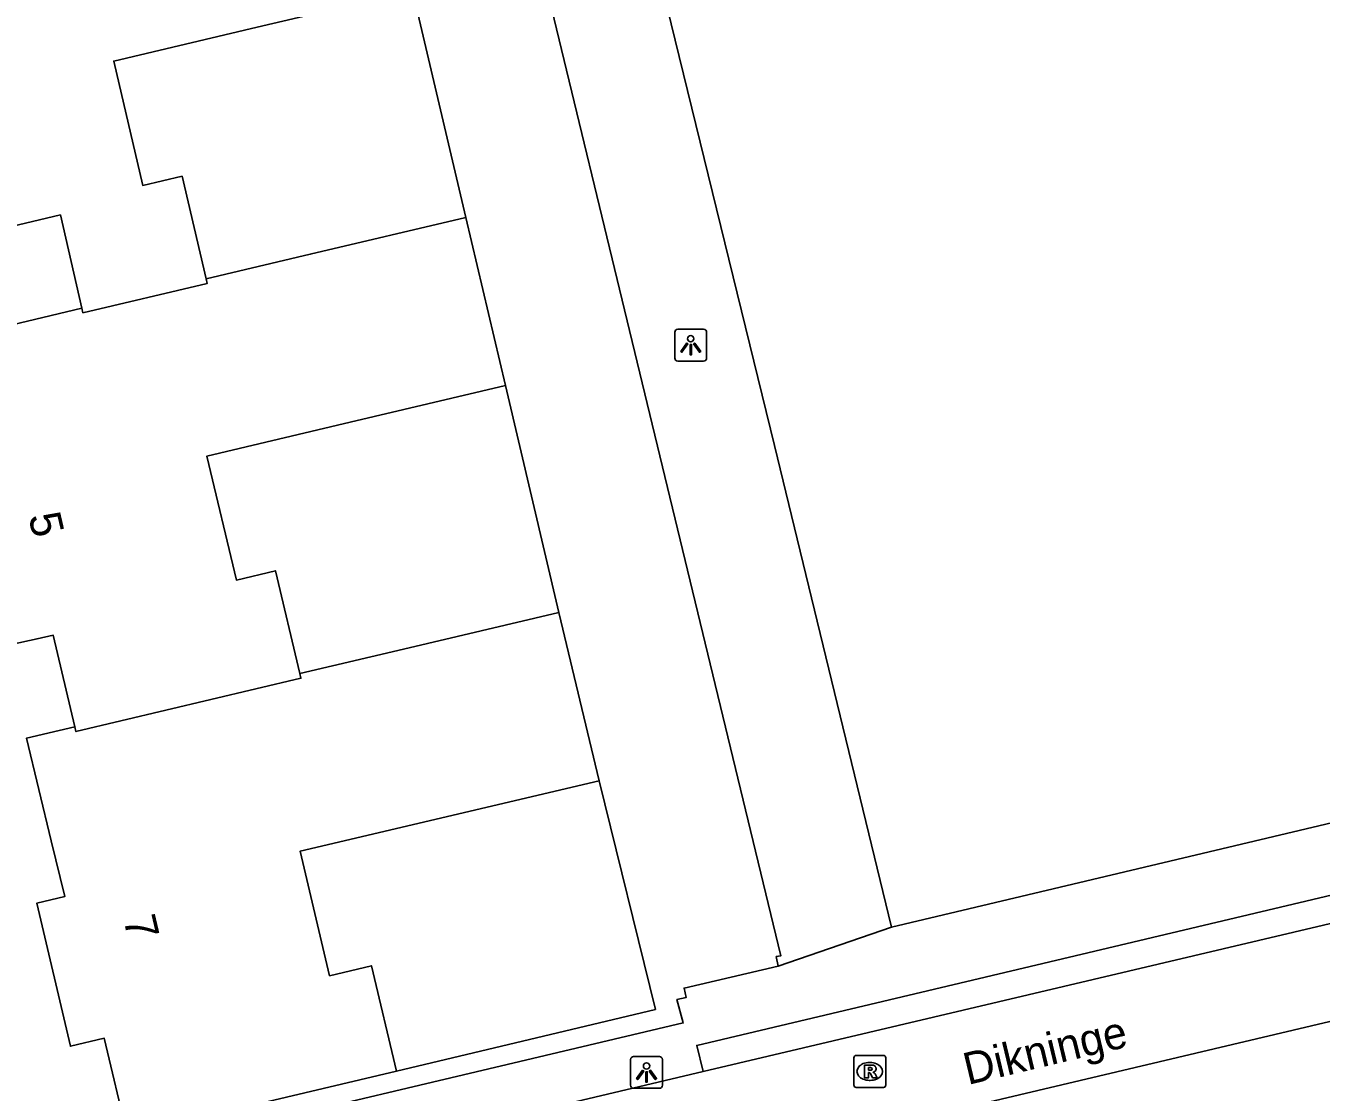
# Model space of a CAD drawing. Extents: x 158038 to 159242, y 380133 to 381214.
# Drawn here: x 158558.46 to 158598.99, y 380637.53 to 380670.9 of the extents above; entities that cross this region are included whole.
import ezdxf

# ---------------------------------------------------------------- set-up
doc = ezdxf.new("R2010")
doc.units = 0
for name, color, linetype in [('IMGEO_Fietspad_open', 7, 'Continuous'), ('IMGEO_Groenvoorziening', 7, 'Continuous'), ('IMGEO_Hek', 7, 'Continuous'), ('IMGEO_Lichtpunt', 7, 'Continuous'), ('IMGEO_Muur', 7, 'Continuous'), ('IMGEO_Openbare_ruimte_label', 7, 'Continuous'), ('IMGEO_Pand', 7, 'Continuous'), ('IMGEO_Pand_nummerreeks', 7, 'Continuous'), ('IMGEO_Rioolput', 7, 'Continuous'), ('IMGEO_Voetpad_open', 7, 'Continuous')]:
    doc.layers.add(name, color=color, linetype=linetype)

msp = doc.modelspace()

# ---------------------------------------------------------------- linework, layer by layer
at = {"layer": 'IMGEO_Fietspad_open'}
for points in [[(158614.401, 380646.377), (158579.653, 380638.172)], [(158580.413, 380635.282), (158623.804, 380645.539)], [(158579.653, 380638.172), (158540.516, 380628.901)]]:
    msp.add_lwpolyline(points, dxfattribs=at)
at = {"layer": 'IMGEO_Groenvoorziening'}
for points in [[(158572.226, 380664.897), (158570.565, 380672.002)], [(158575.143, 380652.539), (158573.473, 380659.64)], [(158570.056, 380638.184), (158578.16, 380640.119), (158576.398, 380647.273)]]:
    msp.add_lwpolyline(points, dxfattribs=at)
at = {"layer": 'IMGEO_Hek'}
msp.add_lwpolyline([(158698.247, 380669.444), (158679.063, 380664.833), (158679.017, 380664.973), (158646.233, 380657.02), (158645.531, 380659.999), (158605.611, 380650.592), (158606.222, 380647.594), (158585.545, 380642.697), (158581.882, 380657.767)], dxfattribs=at)
at = {"layer": 'IMGEO_Lichtpunt'}
for p, q in [((158578.767, 380661.31), (158578.767, 380660.503)), ((158578.767, 380661.31), (158578.767, 380660.503)), ((158579.669, 380661.405), (158578.861, 380661.405)), ((158579.669, 380661.405), (158578.861, 380661.405)), ((158579.763, 380660.503), (158579.763, 380661.31)), ((158579.763, 380660.503), (158579.763, 380661.31)), ((158578.861, 380660.409), (158579.669, 380660.409)), ((158578.861, 380660.409), (158579.669, 380660.409)), ((158577.384, 380638.552), (158577.384, 380637.745)), ((158577.384, 380638.552), (158577.384, 380637.745)), ((158578.286, 380638.647), (158577.478, 380638.647)), ((158578.286, 380638.647), (158577.478, 380638.647)), ((158578.38, 380637.745), (158578.38, 380638.552)), ((158578.38, 380637.745), (158578.38, 380638.552)), ((158577.478, 380637.651), (158578.286, 380637.651)), ((158577.478, 380637.651), (158578.286, 380637.651))]:
    msp.add_line(p, q, dxfattribs=at)
for points in [[(158579.141, 380660.974), (158579.18, 380660.946), (158578.992, 380660.684), (158578.954, 380660.711), (158579.141, 380660.974)], [(158579.243, 380660.926), (158579.29, 380660.926), (158579.29, 380660.604), (158579.243, 380660.604), (158579.243, 380660.926)], [(158579.353, 380660.946), (158579.391, 380660.973), (158579.578, 380660.711), (158579.539, 380660.683), (158579.353, 380660.946)], [(158577.758, 380638.216), (158577.797, 380638.188), (158577.609, 380637.926), (158577.571, 380637.953), (158577.758, 380638.216)], [(158577.86, 380638.168), (158577.907, 380638.168), (158577.907, 380637.846), (158577.86, 380637.846), (158577.86, 380638.168)], [(158577.97, 380638.188), (158578.008, 380638.215), (158578.195, 380637.953), (158578.156, 380637.925), (158577.97, 380638.188)]]:
    msp.add_lwpolyline(points, dxfattribs=at)
for centre in [(158579.266, 380661.108), (158577.883, 380638.35)]:
    msp.add_circle(centre, 0.0994, dxfattribs=at)
for centre, start, end in [((158578.861, 380661.31), 90, 180), ((158578.861, 380661.31), 90, 180), ((158579.669, 380661.31), 0, 90), ((158579.669, 380661.31), 0, 90), ((158578.861, 380660.503), 180, 270), ((158578.861, 380660.503), 180, 270), ((158579.669, 380660.503), 270, 0), ((158579.669, 380660.503), 270, 360), ((158577.478, 380638.552), 90, 180), ((158577.478, 380638.552), 90, 180), ((158578.286, 380638.552), 0, 90), ((158578.286, 380638.552), 0, 90), ((158577.478, 380637.745), 180, 270), ((158577.478, 380637.745), 180, 270), ((158578.286, 380637.745), 270, 0), ((158578.286, 380637.745), 270, 360)]:
    msp.add_arc(centre, 0.0946, start, end, dxfattribs=at)
at = {"layer": 'IMGEO_Muur'}
msp.add_lwpolyline([(158578.16, 380640.119), (158570.056, 380638.184)], dxfattribs=at)
at = {"layer": 'IMGEO_Pand'}
for points in [[(158553.676, 380673.568), (158552.668, 380673.331), (158553.401, 380670.117), (158553.804, 380668.347), (158552.964, 380668.161), (158554.019, 380663.668), (158559.544, 380664.979), (158560.213, 380662.065)], [(158564.1, 380662.98), (158563.349, 380666.191), (158562.122, 380665.903), (158561.212, 380669.796), (158565.699, 380670.854), (158570.565, 380672.002)], [(158572.226, 380664.897), (158567.36, 380663.749), (158564.1, 380662.98)], [(158573.473, 380659.64), (158572.226, 380664.897)], [(158560.213, 380662.065), (158560.247, 380661.919), (158564.134, 380662.834), (158564.1, 380662.98)], [(158560.213, 380662.065), (158555.58, 380660.962), (158556.319, 380657.776), (158556.729, 380656.009), (158555.894, 380655.792), (158556.944, 380651.314), (158558.815, 380651.719), (158559.32, 380651.828), (158559.995, 380648.961)], [(158567.036, 380650.627), (158566.272, 380653.847), (158565.05, 380653.557), (158564.13, 380657.436), (158568.607, 380658.492), (158573.473, 380659.64)], [(158575.143, 380652.539), (158570.277, 380651.391), (158567.036, 380650.627)], [(158576.398, 380647.273), (158575.143, 380652.539)], [(158567.036, 380650.627), (158567.071, 380650.481), (158560.029, 380648.815), (158559.995, 380648.961)], [(158559.995, 380648.961), (158559.505, 380648.846), (158558.482, 380648.605), (158559.257, 380645.398), (158559.679, 380643.65), (158558.803, 380643.443), (158559.858, 380638.965), (158560.918, 380639.215), (158561.631, 380636.195)], [(158570.056, 380638.184), (158569.277, 380641.484), (158567.964, 380641.174), (158567.045, 380645.067), (158576.398, 380647.273)], [(158561.631, 380636.195), (158570.056, 380638.184)]]:
    msp.add_lwpolyline(points, dxfattribs=at)
at = {"layer": 'IMGEO_Rioolput'}
for p, q in [((158584.368, 380637.753), (158584.368, 380638.605)), ((158584.443, 380638.679), (158585.295, 380638.679)), ((158585.369, 380638.605), (158585.369, 380637.753)), ((158584.856, 380638.459), (158584.881, 380638.459)), ((158584.879, 380637.899), (158584.854, 380637.899)), ((158585.295, 380637.679), (158584.443, 380637.679))]:
    msp.add_line(p, q, dxfattribs=at)
for points in [[(158584.368, 380637.753), (158584.368, 380638.605)], [(158584.443, 380638.679), (158585.295, 380638.679)], [(158585.369, 380638.605), (158585.369, 380637.753)], [(158584.957, 380638.377), (158584.705, 380638.379), (158584.705, 380637.979)], [(158584.705, 380637.979), (158584.829, 380637.979), (158584.829, 380638.141), (158584.84, 380638.141)], [(158584.883, 380638.298), (158584.829, 380638.298), (158584.829, 380638.217)], [(158584.829, 380638.217), (158584.881, 380638.217)], [(158584.887, 380638.112), (158584.958, 380637.979), (158585.098, 380637.979), (158585.033, 380638.105)], [(158585.295, 380637.679), (158584.443, 380637.679)]]:
    msp.add_lwpolyline(points, dxfattribs=at)
for centre, radius, start, end in [((158584.445, 380638.603), 0.0765, 91.552, 178.448), ((158584.445, 380638.603), 0.0765, 91.552, 178.448), ((158585.293, 380638.603), 0.0765, 1.552, 88.448), ((158585.293, 380638.603), 0.0765, 1.552, 88.448), ((158584.839, 380638.088), 0.0533, 26.0293, 88.6989), ((158584.865, 380638.406), 0.19, 274.7715, 282.9687), ((158584.889, 380638.202), 0.0964, 77.0061, 93.1865), ((158584.903, 380638.259), 0.0378, 276.6634, 79.6772), ((158584.956, 380638.267), 0.109, 350.3612, 89.416), ((158584.954, 380638.267), 0.112, 277.5842, 350.9817), ((158584.938, 380638.052), 0.108, 29.5134, 73.7905), ((158584.445, 380637.755), 0.0765, 181.552, 268.448), ((158584.445, 380637.755), 0.0765, 181.552, 268.448), ((158585.293, 380637.755), 0.0765, 271.552, 358.448), ((158585.293, 380637.755), 0.0765, 271.552, 358.448)]:
    msp.add_arc(centre, radius, start, end, dxfattribs=at)
for centre, major_axis, ratio, start_param, end_param in [((158584.855, 380638.179), (-0.387, 0.002), 0.722429, 4.712389, 7.853982), ((158584.88, 380638.179), (-0.39, 0.002), 0.717154, 1.570796, 4.712389)]:
    msp.add_ellipse(centre, major_axis=major_axis, ratio=ratio, start_param=start_param, end_param=end_param, dxfattribs=at)
at = {"layer": 'IMGEO_Voetpad_open'}
for points in [[(158585.545, 380642.697), (158581.882, 380657.767), (158573.471, 380692.129)], [(158570.101, 380691.331), (158582.087, 380641.801), (158581.944, 380641.77), (158582.005, 380641.477)], [(158698.247, 380669.444), (158679.063, 380664.833), (158679.017, 380664.973), (158646.233, 380657.02), (158645.531, 380659.999), (158605.611, 380650.592), (158606.222, 380647.594), (158585.545, 380642.697)], [(158579.653, 380638.172), (158579.452, 380638.994), (158614.173, 380647.222)], [(158582.005, 380641.477), (158585.545, 380642.697)], [(158582.005, 380641.477), (158579.059, 380640.785), (158579.128, 380640.493), (158578.836, 380640.425), (158579.03, 380639.698), (158578.235, 380639.51), (158560.791, 380635.377), (158560.659, 380635.948)]]:
    msp.add_lwpolyline(points, dxfattribs=at)

# ---------------------------------------------------------------- texts
at = {"layer": 'IMGEO_Openbare_ruimte_label'}
msp.add_text('Dikninge', height=1, rotation=13.4801, dxfattribs=at).set_placement((158587.936, 380637.752))
at = {"layer": 'IMGEO_Pand_nummerreeks'}
for s, rotation, p in [('5', 283.1963, (158558.538, 380655.554)), ('7', 283.2569, (158561.509, 380642.947))]:
    msp.add_text(s, height=1, rotation=rotation, dxfattribs=at).set_placement(p)

doc.saveas('drawing.dxf')
